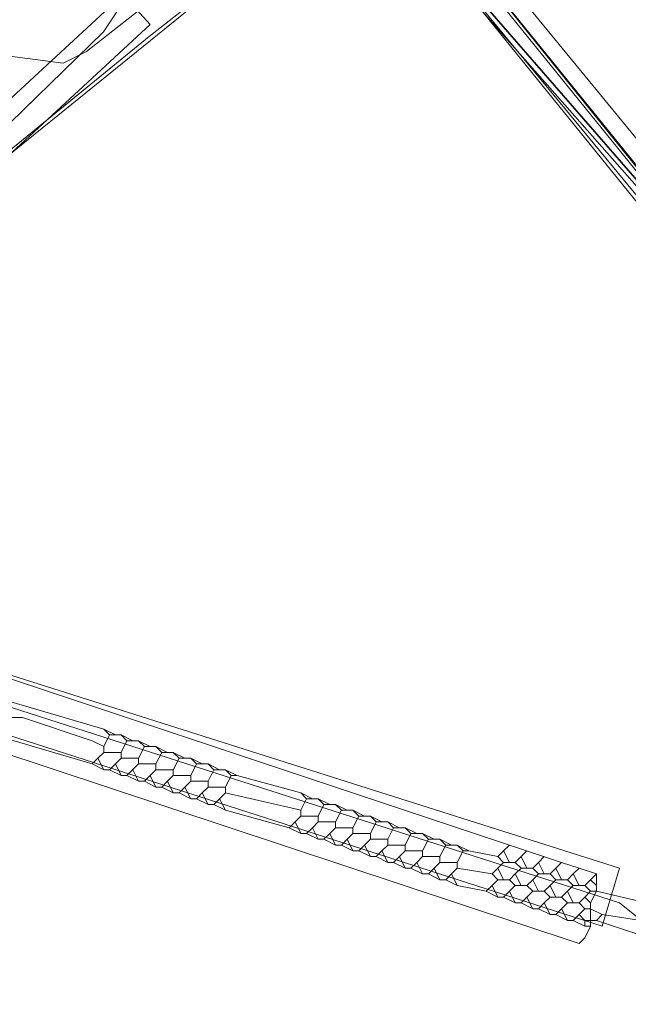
# Model space of a CAD drawing. Header units: metres. Extents: x 92810 to 93633, y 464687 to 465459.
# Tile 296 of 325: x 93461 to 93468, y 465269 to 465281. Entities that reach past the tile are written whole.
import ezdxf
from ezdxf.lldxf.tags import DXFTag

# ---------------------------------------------------------------- set-up
doc = ezdxf.new("R2010")
doc.units = ezdxf.units.M
for name, color, linetype, lineweight, transparency in [('B-OI-KL-DATA_KPN-G', 90, 'SI_B_DATA_KPN', 18, 0.4), ('B-OI-KL-DATA_LIANDER-G', 90, 'SI_B_DATA_LIANDER', 18, 0.4), ('B-OI-KL-DATA_ZIGGO BV-G', 90, 'SI_B_DATA_ZIGGO', 18, 0.4), ('B-OI-KL-ET_HS_LIANDER-G', 10, 'SI_B_ET_HS_LIANDON', 18, 0.4), ('B-OI-KL-ET_LS_LIANDER-G', 190, 'SI_B_ET_LS_LIANDER', 18, 0.4), ('B-OI-KL-GAS_HD_LIANDER-G', 30, 'SI_B_GAS_HD_LIANDER', 18, 0.4), ('B-WE-KL-DATA-G', 90, 'KL-DATA-N', 18, 0.4), ('B-WE-KL-ET_LS-G', 190, 'KL-LS-N', 18, 0.4)]:
    doc.layers.add(name, color=color, linetype=linetype, lineweight=lineweight, transparency=transparency)
doc.styles.get("Standard").update_dxf_attribs({"font": 'isocp.shx'})
tags = doc.linetypes.add('KL-DATA-N', pattern='A,4,-1,[101,NLCS.SHX,S=0.5,R=0,X=0,Y=0],-1,4,-1,["D",Standard,S=1,R=0,X=-0.25,Y=-0.5],-1.5', length=12.5).pattern_tags.tags
tags[18] = DXFTag(74, 10)
tags = doc.linetypes.add('KL-LS-N', pattern='A,4,-1,[103,NLCS.SHX,S=0.75,R=0,X=0,Y=0],-1,4,-1,["L",Standard,S=1,R=0,X=0,Y=-0.5],-2', length=13).pattern_tags.tags
tags[18] = DXFTag(74, 10)
doc.linetypes.add('SI_B_DATA_KPN', pattern='A,5,-2,["KPN",Standard,S=1.5,R=0,X=-0.51,Y=-0.75],-8', length=15)
doc.linetypes.add('SI_B_DATA_LIANDER', pattern='A,5,-2,["LI-DATA",Standard,S=1.5,R=0,X=-0.51,Y=-0.75],-11', length=18)
doc.linetypes.add('SI_B_DATA_ZIGGO', pattern='A,5,-2,["ZIGGO",Standard,S=1.5,R=0,X=-0.51,Y=-0.75],-9', length=16)
doc.linetypes.add('SI_B_ET_HS_LIANDON', pattern='A,5,-2,["LI-HS",Standard,S=1.5,R=0,X=-0.51,Y=-0.75],-10', length=17)
doc.linetypes.add('SI_B_ET_LS_LIANDER', pattern='A,5,-2,["LI-LS",Standard,S=1.5,R=0,X=-0.51,Y=-0.75],-10', length=17)
doc.linetypes.add('SI_B_GAS_HD_LIANDER', pattern='A,5,-2,["LI-G-HD",Standard,S=1.5,R=0,X=-0.51,Y=-0.75],-11', length=18)

msp = doc.modelspace()

# ---------------------------------------------------------------- linework, layer by layer
at = {"layer": 'B-OI-KL-DATA_KPN-G', "flags": 128}
for points in [[(93464.679, 465284.321), (93464.821, 465284.393), (93473.321, 465274.036), (93473.179, 465273.893)], [(93464.679, 465284.179), (93464.464, 465284.179), (93464.464, 465284.107), (93472.179, 465274.75)], [(93464.679, 465284.179), (93465.107, 465283.821), (93466.393, 465282.179), (93472.321, 465274.821)]]:
    msp.add_lwpolyline(points, dxfattribs=at)
at = {"layer": 'B-OI-KL-DATA_LIANDER-G', "flags": 128}
msp.add_lwpolyline([(93494.607, 465287.321), (93493.893, 465287.179), (93492.75, 465286.679), (93471.107, 465269.536), (93468.607, 465270.25), (93468.25, 465270.536), (93452.25, 465275.679), (93449.536, 465277.464)], dxfattribs=at)
at = {"layer": 'B-OI-KL-DATA_ZIGGO BV-G', "flags": 128}
for points in [[(93422.973, 465230.271), (93450.569, 465252.433), (93459.792, 465259.961), (93460.007, 465260.561), (93459.949, 465260.94), (93459.823, 465261.178), (93451.746, 465271.468), (93454.325, 465274.578), (93464.859, 465283.113), (93465.703, 465283.434)], [(93464.859, 465283.113), (93463.855, 465282.731), (93462.312, 465281.919), (93461.891, 465281.279), (93458.605, 465278.075)], [(93462.454, 465281.22), (93464.859, 465283.113)], [(93461.891, 465281.279), (93454.961, 465274.522)], [(93462.454, 465281.22), (93454.325, 465274.578)], [(93458.605, 465278.075), (93462.454, 465281.22)]]:
    msp.add_lwpolyline(points, dxfattribs=at)
at = {"layer": 'B-OI-KL-ET_HS_LIANDER-G'}
for p, q in [((93462.321, 465272.25), (93462.179, 465272.107)), ((93467.964, 465270.893), (93467.964, 465270.679)), ((93467.821, 465270.464), (93467.679, 465270.321)), ((93467.893, 465270.536), (93467.893, 465270.25))]:
    msp.add_line(p, q, dxfattribs=at)
at = {"layer": 'B-OI-KL-ET_HS_LIANDER-G', "flags": 128}
for points in [[(93453.464, 465275.393), (93453.536, 465275.679), (93453.607, 465275.679), (93467.536, 465271.036)], [(93453.321, 465275.036), (93453.25, 465274.821), (93453.321, 465274.821), (93467.75, 465270.036), (93467.821, 465270.107), (93467.893, 465270.25)], [(93472.679, 465273.393), (93468.893, 465270.464), (93467.964, 465270.679)], [(93472.893, 465273.25), (93469.536, 465270.393), (93469.179, 465270.179), (93468.821, 465270.036), (93467.964, 465270.321)], [(93472.75, 465273.321), (93468.964, 465270.25), (93468.036, 465270.393)], [(93460.679, 465273.036), (93461.893, 465272.679)], [(93460.536, 465272.821), (93460.893, 465272.821), (93461.75, 465272.536), (93461.893, 465272.464)], [(93461.893, 465272.679), (93462.036, 465272.607)], [(93461.893, 465272.679), (93461.964, 465272.607)], [(93460.536, 465272.607), (93461.75, 465272.25)], [(93461.964, 465272.607), (93461.893, 465272.464)], [(93461.964, 465272.607), (93462.107, 465272.607)], [(93462.107, 465272.607), (93462.25, 465272.536)], [(93462.107, 465272.607), (93462.179, 465272.536)], [(93462.179, 465272.536), (93462.107, 465272.393)], [(93462.179, 465272.536), (93462.321, 465272.536)], [(93462.321, 465272.536), (93462.464, 465272.464)], [(93462.321, 465272.536), (93462.393, 465272.464)], [(93461.893, 465272.393), (93461.821, 465272.321)], [(93461.893, 465272.464), (93461.893, 465272.393)], [(93461.893, 465272.393), (93462.107, 465272.393)], [(93462.107, 465272.393), (93462.107, 465272.321)], [(93462.393, 465272.464), (93462.321, 465272.321)], [(93462.393, 465272.464), (93462.536, 465272.464)], [(93462.536, 465272.464), (93462.679, 465272.393)], [(93462.536, 465272.464), (93462.607, 465272.393)], [(93462.607, 465272.393), (93462.536, 465272.25)], [(93462.607, 465272.393), (93462.75, 465272.393)], [(93462.75, 465272.393), (93462.893, 465272.321)], [(93462.75, 465272.393), (93462.821, 465272.321)], [(93461.821, 465272.321), (93461.75, 465272.25)], [(93461.821, 465272.321), (93461.893, 465272.179)], [(93462.107, 465272.321), (93462.036, 465272.25)], [(93462.107, 465272.321), (93462.321, 465272.321)], [(93462.321, 465272.321), (93462.321, 465272.25)], [(93462.821, 465272.321), (93462.75, 465272.179)], [(93462.821, 465272.321), (93462.964, 465272.321)], [(93462.964, 465272.321), (93463.107, 465272.25)], [(93462.964, 465272.321), (93463.036, 465272.25)], [(93461.75, 465272.25), (93461.893, 465272.179)], [(93461.893, 465272.179), (93461.964, 465272.179)], [(93462.036, 465272.25), (93461.964, 465272.179)], [(93461.964, 465272.179), (93462.107, 465272.107)], [(93462.036, 465272.25), (93462.107, 465272.107)], [(93462.25, 465272.179), (93462.321, 465272.036)], [(93462.321, 465272.25), (93462.536, 465272.25)], [(93462.536, 465272.179), (93462.464, 465272.107)], [(93462.536, 465272.25), (93462.536, 465272.179)], [(93462.536, 465272.179), (93462.75, 465272.179)], [(93462.75, 465272.179), (93462.75, 465272.107)], [(93463.036, 465272.25), (93462.964, 465272.107)], [(93463.036, 465272.25), (93463.179, 465272.25)], [(93463.179, 465272.25), (93463.321, 465272.179)], [(93463.179, 465272.25), (93463.25, 465272.179)], [(93463.25, 465272.179), (93463.179, 465272.036)], [(93463.25, 465272.179), (93463.393, 465272.179)], [(93463.393, 465272.179), (93463.536, 465272.107)], [(93463.393, 465272.179), (93463.464, 465272.107)], [(93462.107, 465272.107), (93462.179, 465272.107)], [(93462.179, 465272.107), (93462.321, 465272.036)], [(93462.321, 465272.036), (93462.393, 465272.036)], [(93462.464, 465272.107), (93462.393, 465272.036)], [(93462.393, 465272.036), (93462.536, 465271.964)], [(93462.464, 465272.107), (93462.536, 465271.964)], [(93462.679, 465272.036), (93462.607, 465271.964)], [(93462.75, 465272.107), (93462.679, 465272.036)], [(93462.679, 465272.036), (93462.75, 465271.893)], [(93462.75, 465272.107), (93462.964, 465272.107)], [(93462.964, 465272.036), (93462.893, 465271.964)], [(93462.964, 465272.107), (93462.964, 465272.036)], [(93462.964, 465272.036), (93463.179, 465272.036)], [(93463.179, 465272.036), (93463.179, 465271.964)], [(93463.464, 465272.107), (93463.393, 465271.964)], [(93463.464, 465272.107), (93463.536, 465272.107)], [(93463.536, 465272.107), (93464.321, 465271.893)], [(93462.536, 465271.964), (93462.607, 465271.964)], [(93462.607, 465271.964), (93462.75, 465271.893)], [(93462.893, 465271.964), (93462.821, 465271.893)], [(93462.893, 465271.964), (93462.964, 465271.821)], [(93463.179, 465271.964), (93463.107, 465271.893)], [(93463.179, 465271.964), (93463.393, 465271.964)], [(93463.393, 465271.964), (93463.393, 465271.893)], [(93462.75, 465271.893), (93462.821, 465271.893)], [(93462.821, 465271.893), (93462.964, 465271.821)], [(93462.964, 465271.821), (93463.036, 465271.821)], [(93463.107, 465271.893), (93463.036, 465271.821)], [(93463.036, 465271.821), (93463.179, 465271.75)], [(93463.107, 465271.893), (93463.179, 465271.75)], [(93463.321, 465271.821), (93463.25, 465271.75)], [(93463.393, 465271.893), (93463.321, 465271.821)], [(93463.321, 465271.821), (93463.393, 465271.679)], [(93463.393, 465271.893), (93464.321, 465271.679)], [(93464.321, 465271.893), (93464.464, 465271.821)], [(93464.321, 465271.893), (93464.393, 465271.821)], [(93464.393, 465271.821), (93464.321, 465271.679)], [(93464.393, 465271.821), (93464.536, 465271.821)], [(93464.536, 465271.821), (93464.679, 465271.75)], [(93464.536, 465271.821), (93464.607, 465271.75)], [(93463.179, 465271.75), (93463.25, 465271.75)], [(93463.25, 465271.75), (93463.393, 465271.679)], [(93463.393, 465271.679), (93464.179, 465271.464)], [(93464.321, 465271.679), (93464.321, 465271.607)], [(93464.607, 465271.75), (93464.536, 465271.607)], [(93464.607, 465271.75), (93464.75, 465271.75)], [(93464.75, 465271.75), (93464.893, 465271.679)], [(93464.75, 465271.75), (93464.821, 465271.679)], [(93464.821, 465271.679), (93464.75, 465271.536)], [(93464.821, 465271.679), (93464.964, 465271.679)], [(93464.964, 465271.679), (93465.107, 465271.607)], [(93464.964, 465271.679), (93465.036, 465271.607)], [(93464.321, 465271.607), (93464.25, 465271.536)], [(93464.321, 465271.607), (93464.536, 465271.607)], [(93464.536, 465271.607), (93464.536, 465271.536)], [(93465.036, 465271.607), (93464.964, 465271.464)], [(93465.036, 465271.607), (93465.179, 465271.607)], [(93465.179, 465271.607), (93465.321, 465271.536)], [(93465.179, 465271.607), (93465.25, 465271.536)], [(93464.25, 465271.536), (93464.179, 465271.464)], [(93464.179, 465271.464), (93464.321, 465271.393)], [(93464.25, 465271.536), (93464.321, 465271.393)], [(93464.464, 465271.464), (93464.393, 465271.393)], [(93464.536, 465271.536), (93464.464, 465271.464)], [(93464.464, 465271.464), (93464.536, 465271.321)], [(93464.536, 465271.536), (93464.75, 465271.536)], [(93464.75, 465271.464), (93464.679, 465271.393)], [(93464.75, 465271.536), (93464.75, 465271.464)], [(93464.75, 465271.464), (93464.964, 465271.464)], [(93464.964, 465271.464), (93464.964, 465271.393)], [(93465.25, 465271.536), (93465.179, 465271.393)], [(93465.25, 465271.536), (93465.393, 465271.536)], [(93465.393, 465271.536), (93465.536, 465271.464)], [(93465.393, 465271.536), (93465.464, 465271.464)], [(93465.464, 465271.464), (93465.393, 465271.321)], [(93465.464, 465271.464), (93465.607, 465271.464)], [(93465.607, 465271.464), (93465.75, 465271.393)], [(93465.607, 465271.464), (93465.679, 465271.393)], [(93464.321, 465271.393), (93464.393, 465271.393)], [(93464.393, 465271.393), (93464.536, 465271.321)], [(93464.536, 465271.321), (93464.607, 465271.321)], [(93464.679, 465271.393), (93464.607, 465271.321)], [(93464.607, 465271.321), (93464.75, 465271.25)], [(93464.679, 465271.393), (93464.75, 465271.25)], [(93464.893, 465271.321), (93464.821, 465271.25)], [(93464.964, 465271.393), (93464.893, 465271.321)], [(93464.893, 465271.321), (93464.964, 465271.179)], [(93464.964, 465271.393), (93465.179, 465271.393)], [(93465.179, 465271.321), (93465.107, 465271.25)], [(93465.179, 465271.393), (93465.179, 465271.321)], [(93465.179, 465271.321), (93465.393, 465271.321)], [(93465.393, 465271.321), (93465.393, 465271.25)], [(93465.679, 465271.393), (93465.607, 465271.25)], [(93465.679, 465271.393), (93465.821, 465271.393)], [(93465.821, 465271.393), (93465.964, 465271.321)], [(93465.821, 465271.393), (93465.893, 465271.321)], [(93465.893, 465271.321), (93465.821, 465271.179)], [(93465.893, 465271.321), (93466.036, 465271.321)], [(93466.036, 465271.321), (93466.179, 465271.25)], [(93466.036, 465271.321), (93466.107, 465271.25)], [(93464.75, 465271.25), (93464.821, 465271.25)], [(93464.821, 465271.25), (93464.964, 465271.179)], [(93464.964, 465271.179), (93465.036, 465271.179)], [(93465.107, 465271.25), (93465.036, 465271.179)], [(93465.036, 465271.179), (93465.179, 465271.107)], [(93465.107, 465271.25), (93465.179, 465271.107)], [(93465.321, 465271.179), (93465.25, 465271.107)], [(93465.393, 465271.25), (93465.321, 465271.179)], [(93465.321, 465271.179), (93465.393, 465271.036)], [(93465.393, 465271.25), (93465.607, 465271.25)], [(93465.607, 465271.179), (93465.536, 465271.107)], [(93465.607, 465271.25), (93465.607, 465271.179)], [(93465.607, 465271.179), (93465.821, 465271.179)], [(93465.821, 465271.179), (93465.821, 465271.107)], [(93466.107, 465271.25), (93466.036, 465271.107)], [(93466.107, 465271.25), (93466.25, 465271.25)], [(93466.25, 465271.25), (93466.393, 465271.179)], [(93466.25, 465271.25), (93466.321, 465271.179)], [(93466.321, 465271.179), (93466.25, 465271.036)], [(93466.321, 465271.179), (93466.393, 465271.179)], [(93466.393, 465271.179), (93466.75, 465271.107)], [(93466.821, 465271.179), (93466.75, 465271.107)], [(93466.893, 465271.25), (93466.821, 465271.179)], [(93466.821, 465271.179), (93466.893, 465271.036)], [(93467.107, 465271.179), (93467.036, 465271.107)], [(93465.179, 465271.107), (93465.25, 465271.107)], [(93465.25, 465271.107), (93465.393, 465271.036)], [(93465.536, 465271.107), (93465.464, 465271.036)], [(93465.536, 465271.107), (93465.607, 465270.964)], [(93465.821, 465271.107), (93465.75, 465271.036)], [(93465.821, 465271.107), (93466.036, 465271.107)], [(93466.036, 465271.107), (93466.036, 465271.036)], [(93466.75, 465271.107), (93466.821, 465271.036)], [(93467.036, 465271.107), (93466.964, 465271.036)], [(93467.036, 465271.107), (93467.107, 465270.964)], [(93467.321, 465271.107), (93467.25, 465271.036)], [(93465.393, 465271.036), (93465.464, 465271.036)], [(93465.464, 465271.036), (93465.607, 465270.964)], [(93465.607, 465270.964), (93465.679, 465270.964)], [(93465.75, 465271.036), (93465.679, 465270.964)], [(93465.679, 465270.964), (93465.821, 465270.893)], [(93465.75, 465271.036), (93465.821, 465270.893)], [(93465.964, 465270.964), (93465.893, 465270.893)], [(93466.036, 465271.036), (93465.964, 465270.964)], [(93465.964, 465270.964), (93466.036, 465270.821)], [(93466.036, 465271.036), (93466.25, 465271.036)], [(93466.25, 465270.964), (93466.179, 465270.893)], [(93466.25, 465271.036), (93466.25, 465270.964)], [(93466.25, 465270.964), (93466.679, 465270.893)], [(93466.75, 465270.964), (93466.679, 465270.893)], [(93466.821, 465271.036), (93466.75, 465270.964)], [(93466.75, 465270.964), (93466.821, 465270.821)], [(93466.821, 465271.036), (93466.964, 465271.036)], [(93466.964, 465271.036), (93467.036, 465270.964)], [(93467.036, 465270.964), (93466.964, 465270.893)], [(93467.036, 465270.964), (93467.179, 465270.964)], [(93467.25, 465271.036), (93467.179, 465270.964)], [(93467.179, 465270.964), (93467.25, 465270.893)], [(93467.25, 465271.036), (93467.321, 465270.893)], [(93467.464, 465270.964), (93467.393, 465270.893)], [(93467.536, 465271.036), (93467.464, 465270.964)], [(93467.464, 465270.964), (93467.536, 465270.821)], [(93467.536, 465271.036), (93467.75, 465270.964)], [(93467.75, 465270.964), (93467.679, 465270.893)], [(93467.75, 465270.964), (93467.964, 465270.893)], [(93465.821, 465270.893), (93465.893, 465270.893)], [(93465.893, 465270.893), (93466.036, 465270.821)], [(93466.036, 465270.821), (93466.107, 465270.821)], [(93466.179, 465270.893), (93466.107, 465270.821)], [(93466.107, 465270.821), (93466.25, 465270.75)], [(93466.179, 465270.893), (93466.25, 465270.75)], [(93466.679, 465270.893), (93466.75, 465270.821)], [(93466.75, 465270.821), (93466.679, 465270.75)], [(93466.75, 465270.821), (93466.893, 465270.821)], [(93466.964, 465270.893), (93466.893, 465270.821)], [(93466.893, 465270.821), (93466.964, 465270.75)], [(93466.964, 465270.893), (93467.036, 465270.75)], [(93467.179, 465270.821), (93467.107, 465270.75)], [(93467.25, 465270.893), (93467.179, 465270.821)], [(93467.179, 465270.821), (93467.25, 465270.679)], [(93467.25, 465270.893), (93467.393, 465270.893)], [(93467.393, 465270.893), (93467.464, 465270.821)], [(93467.464, 465270.821), (93467.393, 465270.75)], [(93467.464, 465270.821), (93467.607, 465270.821)], [(93467.679, 465270.893), (93467.607, 465270.821)], [(93467.607, 465270.821), (93467.679, 465270.75)], [(93467.679, 465270.893), (93467.75, 465270.75)], [(93467.893, 465270.821), (93467.821, 465270.75)], [(93467.964, 465270.893), (93467.893, 465270.821)], [(93467.893, 465270.821), (93467.964, 465270.75)], [(93466.25, 465270.75), (93466.607, 465270.679)], [(93466.679, 465270.75), (93466.607, 465270.679)], [(93466.679, 465270.75), (93466.75, 465270.607)], [(93466.964, 465270.75), (93466.893, 465270.679)], [(93466.964, 465270.75), (93467.107, 465270.75)], [(93467.107, 465270.75), (93467.179, 465270.679)], [(93467.393, 465270.75), (93467.321, 465270.679)], [(93467.393, 465270.75), (93467.464, 465270.607)], [(93467.679, 465270.75), (93467.607, 465270.679)], [(93467.679, 465270.75), (93467.821, 465270.75)], [(93467.821, 465270.75), (93467.893, 465270.679)], [(93466.607, 465270.679), (93466.75, 465270.607)], [(93466.75, 465270.607), (93466.821, 465270.607)], [(93466.893, 465270.679), (93466.821, 465270.607)], [(93466.821, 465270.607), (93466.964, 465270.536)], [(93466.893, 465270.679), (93466.964, 465270.536)], [(93467.107, 465270.607), (93467.036, 465270.536)], [(93467.179, 465270.679), (93467.107, 465270.607)], [(93467.107, 465270.607), (93467.179, 465270.464)], [(93467.179, 465270.679), (93467.321, 465270.679)], [(93467.321, 465270.679), (93467.393, 465270.607)], [(93467.393, 465270.607), (93467.321, 465270.536)], [(93467.393, 465270.607), (93467.536, 465270.607)], [(93467.607, 465270.679), (93467.536, 465270.607)], [(93467.536, 465270.607), (93467.607, 465270.536)], [(93467.607, 465270.679), (93467.679, 465270.536)], [(93467.821, 465270.607), (93467.75, 465270.536)], [(93467.893, 465270.679), (93467.821, 465270.607)], [(93467.821, 465270.607), (93467.893, 465270.536)], [(93467.893, 465270.679), (93467.964, 465270.679)], [(93467.964, 465270.679), (93467.893, 465270.536)], [(93466.964, 465270.536), (93467.036, 465270.536)], [(93467.036, 465270.536), (93467.179, 465270.464)], [(93467.179, 465270.464), (93467.25, 465270.464)], [(93467.321, 465270.536), (93467.25, 465270.464)], [(93467.25, 465270.464), (93467.393, 465270.393)], [(93467.321, 465270.536), (93467.393, 465270.393)], [(93467.536, 465270.464), (93467.464, 465270.393)], [(93467.607, 465270.536), (93467.536, 465270.464)], [(93467.536, 465270.464), (93467.607, 465270.321)], [(93467.607, 465270.536), (93467.75, 465270.536)], [(93467.75, 465270.536), (93467.821, 465270.464)], [(93467.821, 465270.464), (93467.893, 465270.464)], [(93467.893, 465270.464), (93468.036, 465270.393)], [(93467.393, 465270.393), (93467.464, 465270.393)], [(93467.464, 465270.393), (93467.607, 465270.321)], [(93467.75, 465270.393), (93467.821, 465270.321)], [(93468.036, 465270.393), (93467.964, 465270.321)], [(93467.607, 465270.321), (93467.679, 465270.321)], [(93467.679, 465270.321), (93467.821, 465270.25)], [(93467.821, 465270.321), (93467.964, 465270.321)], [(93467.821, 465270.321), (93467.821, 465270.25)], [(93467.821, 465270.25), (93467.893, 465270.25)]]:
    msp.add_lwpolyline(points, dxfattribs=at)
at = {"layer": 'B-OI-KL-ET_LS_LIANDER-G'}
for p, q in [((93454.75, 465275.25), (93468.25, 465270.964)), ((93468.036, 465270.25), (93453.393, 465274.964)), ((93468.25, 465270.964), (93468.036, 465270.25))]:
    msp.add_line(p, q, dxfattribs=at)
at = {"layer": 'B-OI-KL-GAS_HD_LIANDER-G', "flags": 128}
msp.add_lwpolyline([(93477.75, 465294.536), (93477.75, 465293.679), (93477.679, 465293.607), (93461.679, 465281.036), (93461.393, 465280.893), (93456.464, 465281.536), (93456.393, 465281.607), (93454.036, 465284.393), (93453.393, 465285.036), (93441.107, 465297.821), (93439.821, 465299.25), (93421.107, 465319.393)], dxfattribs=at)
at = {"layer": 'B-WE-KL-DATA-G'}
for points in [[(93426.98, 465317.265), (93427.893, 465316.947), (93457.1, 465284.706), (93458.9, 465284.106), (93463.9, 465284.706), (93473.2, 465274.006)], [(93486.43, 465282.776), (93475.494, 465274.023), (93475.277, 465273.885), (93475.048, 465273.773), (93474.807, 465273.687), (93474.558, 465273.628), (93474.304, 465273.597), (93474.048, 465273.595), (93473.793, 465273.621), (93473.543, 465273.675), (93473.301, 465273.756), (93473.069, 465273.864), (93464.578, 465284.36), (93464.363, 465284.504), (93464.134, 465284.627), (93463.896, 465284.729), (93463.643, 465284.812), (93463.398, 465284.866), (93463.141, 465284.9), (93462.882, 465284.91), (93462.624, 465284.897), (93462.368, 465284.861), (93460.048, 465284.315)], [(93463.9, 465284.7), (93473.2, 465274)], [(93463.9, 465284.7), (93466.5, 465281.6), (93473.2, 465274)], [(93464.6, 465284.4), (93473.1, 465273.9), (93473.2, 465273.8), (93473.4, 465273.7), (93473.6, 465273.7), (93473.8, 465273.6), (93474, 465273.6), (93474.2, 465273.6), (93474.4, 465273.6), (93474.6, 465273.6), (93474.8, 465273.7), (93475, 465273.7), (93475.2, 465273.8), (93475.3, 465273.9), (93475.5, 465274), (93486.4, 465282.8)], [(93464.4, 465284.2), (93472.9, 465273.7)]]:
    msp.add_lwpolyline(points, dxfattribs=at)
at = {"layer": 'B-WE-KL-ET_LS-G'}
msp.add_lwpolyline([(93454.809, 465274.624), (93454.639, 465274.808), (93462.125, 465281.737), (93462.295, 465281.554), (93462.464, 465281.37), (93454.979, 465274.441), (93454.809, 465274.624)], dxfattribs=at)

doc.saveas('drawing.dxf')
